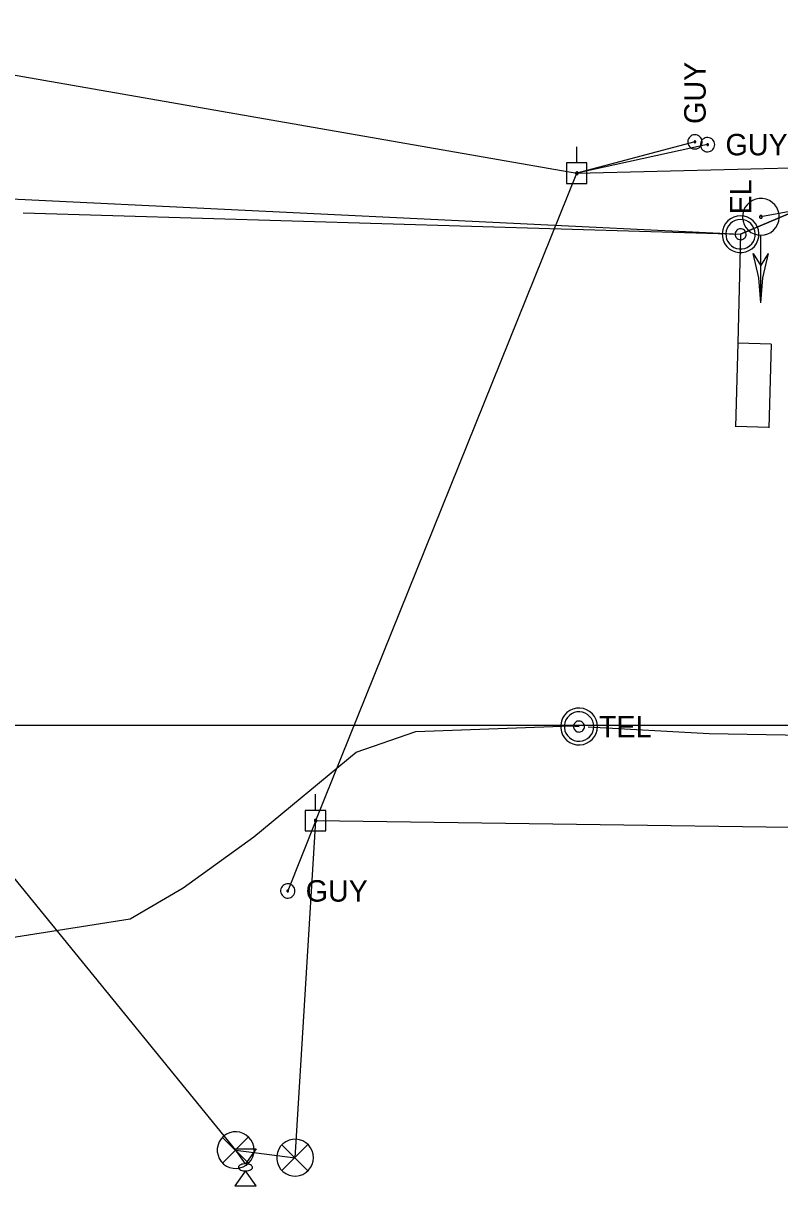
# Model space of a CAD drawing. Extents: x 600849 to 606371, y 330010 to 403088.
# Drawn here: x 604540.4 to 604676.1, y 339247.5 to 339456.1 of the extents above; entities that cross this region are included whole.
import ezdxf

# ---------------------------------------------------------------- set-up
doc = ezdxf.new("R2010")
doc.units = 0
for name, color, linetype in [('E_SIG', 7, 'Continuous'), ('E_SIG_Conduit', 7, 'Continuous'), ('E_UTL_AG', 7, 'Continuous'), ('E_UTL_E', 7, 'Continuous'), ('E_UTL_E_UG', 7, 'Continuous'), ('E_UTL_EGuyWire', 7, 'Continuous'), ('E_UTL_EPowerPole', 7, 'Continuous'), ('E_UTL_FO_UG', 7, 'Continuous'), ('E_UTL_Loop_UG', 7, 'Continuous'), ('E_UTL_Overhead', 7, 'Continuous'), ('E_UTL_T_MH', 7, 'Continuous'), ('E_UTL_T_UG', 7, 'Continuous')]:
    doc.layers.add(name, color=color, linetype=linetype)

msp = doc.modelspace()

# ---------------------------------------------------------------- linework, layer by layer
at = {"layer": 'E_SIG'}
for points in [[(604672.74, 339418.06), (604673.36, 339418.12), (604673.97, 339418.3), (604674.52, 339418.58), (604675.02, 339418.97), (604675.43, 339419.45), (604675.74, 339419.99), (604675.95, 339420.58), (604676.04, 339421.2), (604676.01, 339421.83), (604675.86, 339422.44), (604675.6, 339423.01), (604675.23, 339423.52), (604674.78, 339423.95), (604674.25, 339424.29), (604673.67, 339424.53), (604673.05, 339424.65), (604672.43, 339424.65), (604671.81, 339424.53), (604671.23, 339424.29), (604670.7, 339423.95), (604670.25, 339423.52), (604669.88, 339423.01), (604669.62, 339422.44), (604669.47, 339421.83), (604669.44, 339421.2), (604669.53, 339420.58), (604669.74, 339419.99), (604670.05, 339419.45), (604670.46, 339418.97), (604670.96, 339418.58), (604671.51, 339418.3), (604672.12, 339418.12), (604672.74, 339418.06)], [(604679.26, 339422.59), (604672.74, 339421.36)], [(604672.74, 339421.11), (604672.79, 339421.11), (604672.83, 339421.13), (604672.88, 339421.15), (604672.91, 339421.18), (604672.95, 339421.21), (604672.97, 339421.26), (604672.99, 339421.3), (604672.99, 339421.35), (604672.99, 339421.4), (604672.98, 339421.44), (604672.96, 339421.49), (604672.93, 339421.53), (604672.9, 339421.56), (604672.86, 339421.58), (604672.81, 339421.6), (604672.76, 339421.61), (604672.72, 339421.61), (604672.67, 339421.6), (604672.62, 339421.58), (604672.58, 339421.56), (604672.55, 339421.53), (604672.52, 339421.49), (604672.5, 339421.44), (604672.49, 339421.4), (604672.49, 339421.35), (604672.49, 339421.3), (604672.51, 339421.26), (604672.53, 339421.21), (604672.57, 339421.18), (604672.6, 339421.15), (604672.65, 339421.13), (604672.69, 339421.11), (604672.74, 339421.11)], [(604672.74, 339405.96), (604672.74, 339418)], [(604672.74, 339405.96), (604672.39, 339410.41), (604671.37, 339414.76)], [(604671.37, 339414.76), (604672.74, 339412.56)], [(604672.74, 339405.96), (604673.09, 339410.41), (604674.12, 339414.76)], [(604672.74, 339412.56), (604674.12, 339414.76)], [(604581.79, 339253.88), (604581.73, 339254.5), (604581.55, 339255.1), (604581.26, 339255.66), (604580.88, 339256.15), (604580.4, 339256.56), (604579.86, 339256.88), (604579.26, 339257.08), (604578.64, 339257.17), (604578.02, 339257.14), (604577.41, 339256.99), (604576.84, 339256.73), (604576.33, 339256.37), (604575.89, 339255.92), (604575.55, 339255.39), (604575.32, 339254.81), (604575.2, 339254.19), (604575.2, 339253.56), (604575.32, 339252.95), (604575.55, 339252.36), (604575.89, 339251.84), (604576.33, 339251.38), (604576.84, 339251.02), (604577.41, 339250.76), (604578.02, 339250.61), (604578.64, 339250.58), (604579.26, 339250.67), (604579.86, 339250.87), (604580.4, 339251.19), (604580.88, 339251.6), (604581.26, 339252.09), (604581.55, 339252.65), (604581.73, 339253.25), (604581.79, 339253.88)], [(604580.75, 339256.21), (604576.14, 339251.55)], [(604576.14, 339256.16), (604580.79, 339251.51)], [(604592.45, 339252.52), (604592.39, 339253.15), (604592.21, 339253.75), (604591.92, 339254.31), (604591.53, 339254.8), (604591.06, 339255.21), (604590.52, 339255.52), (604589.92, 339255.73), (604589.3, 339255.82), (604588.68, 339255.79), (604588.07, 339255.64), (604587.5, 339255.38), (604586.98, 339255.02), (604586.55, 339254.56), (604586.21, 339254.03), (604585.98, 339253.45), (604585.86, 339252.84), (604585.86, 339252.21), (604585.98, 339251.59), (604586.21, 339251.01), (604586.55, 339250.48), (604586.98, 339250.03), (604587.5, 339249.66), (604588.07, 339249.4), (604588.68, 339249.26), (604589.3, 339249.23), (604589.92, 339249.32), (604590.52, 339249.52), (604591.06, 339249.83), (604591.53, 339250.25), (604591.92, 339250.74), (604592.21, 339251.3), (604592.39, 339251.9), (604592.45, 339252.52)], [(604591.41, 339254.86), (604586.8, 339250.2)], [(604586.8, 339254.81), (604591.45, 339250.16)]]:
    msp.add_lwpolyline(points, dxfattribs=at)
at = {"layer": 'E_SIG_Conduit'}
msp.add_line((604534.04, 339424.82), (604669.09, 339418.23), dxfattribs=at)
for points in [[(604679.26, 339422.59), (604669.09, 339418.23)], [(604578.49, 339253.88), (604531.01, 339312.11)]]:
    msp.add_lwpolyline(points, dxfattribs=at)
at = {"layer": 'E_UTL_AG'}
for points in [[(604578.33, 339254.08), (604582.14, 339254.08)], [(604580.24, 339251.42), (604578.33, 339254.08)], [(604582.14, 339254.08), (604580.24, 339251.42)], [(604581.51, 339250.78), (604581.49, 339250.9), (604581.42, 339251.02), (604581.31, 339251.12), (604581.16, 339251.22), (604580.97, 339251.3), (604580.77, 339251.36), (604580.54, 339251.4), (604580.3, 339251.41), (604580.06, 339251.41), (604579.82, 339251.38), (604579.6, 339251.33), (604579.41, 339251.26), (604579.24, 339251.17), (604579.11, 339251.07), (604579.02, 339250.96), (604578.97, 339250.84), (604578.97, 339250.72), (604579.02, 339250.6), (604579.11, 339250.49), (604579.24, 339250.39), (604579.41, 339250.3), (604579.6, 339250.23), (604579.82, 339250.18), (604580.06, 339250.15), (604580.3, 339250.15), (604580.54, 339250.16), (604580.77, 339250.2), (604580.97, 339250.26), (604581.16, 339250.34), (604581.31, 339250.44), (604581.42, 339250.54), (604581.49, 339250.66), (604581.51, 339250.78)], [(604580.24, 339250.15), (604578.33, 339247.48)], [(604582.14, 339247.48), (604580.24, 339250.15)], [(604578.33, 339247.48), (604582.14, 339247.48)]]:
    msp.add_lwpolyline(points, dxfattribs=at)
at = {"layer": 'E_UTL_E'}
for points in [[(604669.09, 339421.53), (604668.46, 339421.47), (604667.86, 339421.3), (604667.31, 339421.01), (604666.81, 339420.62), (604666.4, 339420.15), (604666.09, 339419.6), (604665.88, 339419.01), (604665.79, 339418.39), (604665.82, 339417.76), (604665.97, 339417.15), (604666.23, 339416.58), (604666.6, 339416.07), (604667.05, 339415.64), (604667.58, 339415.3), (604668.16, 339415.07), (604668.78, 339414.95), (604669.4, 339414.95), (604670.02, 339415.07), (604670.6, 339415.3), (604671.13, 339415.64), (604671.58, 339416.07), (604671.95, 339416.58), (604672.21, 339417.15), (604672.36, 339417.76), (604672.39, 339418.39), (604672.3, 339419.01), (604672.09, 339419.6), (604671.78, 339420.15), (604671.37, 339420.62), (604670.87, 339421.01), (604670.32, 339421.3), (604669.71, 339421.47), (604669.09, 339421.53)], [(604669.09, 339421.53), (604668.46, 339421.47), (604667.86, 339421.3), (604667.31, 339421.01), (604666.81, 339420.62), (604666.4, 339420.15), (604666.09, 339419.6), (604665.88, 339419.01), (604665.79, 339418.39), (604665.82, 339417.76), (604665.97, 339417.15), (604666.23, 339416.58), (604666.6, 339416.07), (604667.05, 339415.64), (604667.58, 339415.3), (604668.16, 339415.07), (604668.78, 339414.95), (604669.4, 339414.95), (604670.02, 339415.07), (604670.6, 339415.3), (604671.13, 339415.64), (604671.58, 339416.07), (604671.95, 339416.58), (604672.21, 339417.15), (604672.36, 339417.76), (604672.39, 339418.39), (604672.3, 339419.01), (604672.09, 339419.6), (604671.78, 339420.15), (604671.37, 339420.62), (604670.87, 339421.01), (604670.32, 339421.3), (604669.71, 339421.47), (604669.09, 339421.53)], [(604669.09, 339420.87), (604668.59, 339420.83), (604668.11, 339420.68), (604667.66, 339420.45), (604667.27, 339420.14), (604666.94, 339419.76), (604666.69, 339419.33), (604666.52, 339418.86), (604666.45, 339418.36), (604666.48, 339417.86), (604666.59, 339417.37), (604666.8, 339416.91), (604667.09, 339416.5), (604667.46, 339416.16), (604667.88, 339415.89), (604668.35, 339415.7), (604668.84, 339415.6), (604669.34, 339415.6), (604669.83, 339415.7), (604670.3, 339415.89), (604670.72, 339416.16), (604671.08, 339416.5), (604671.38, 339416.91), (604671.58, 339417.37), (604671.7, 339417.86), (604671.73, 339418.36), (604671.66, 339418.86), (604671.49, 339419.33), (604671.24, 339419.76), (604670.91, 339420.14), (604670.52, 339420.45), (604670.07, 339420.68), (604669.59, 339420.83), (604669.09, 339420.87)], [(604669.09, 339420.87), (604668.59, 339420.83), (604668.11, 339420.68), (604667.66, 339420.45), (604667.27, 339420.14), (604666.94, 339419.76), (604666.69, 339419.33), (604666.52, 339418.86), (604666.45, 339418.36), (604666.48, 339417.86), (604666.59, 339417.37), (604666.8, 339416.91), (604667.09, 339416.5), (604667.46, 339416.16), (604667.88, 339415.89), (604668.35, 339415.7), (604668.84, 339415.6), (604669.34, 339415.6), (604669.83, 339415.7), (604670.3, 339415.89), (604670.72, 339416.16), (604671.08, 339416.5), (604671.38, 339416.91), (604671.58, 339417.37), (604671.7, 339417.86), (604671.73, 339418.36), (604671.66, 339418.86), (604671.49, 339419.33), (604671.24, 339419.76), (604670.91, 339420.14), (604670.52, 339420.45), (604670.07, 339420.68), (604669.59, 339420.83), (604669.09, 339420.87)], [(604669.09, 339419.22), (604668.9, 339419.2), (604668.72, 339419.15), (604668.55, 339419.07), (604668.41, 339418.95), (604668.28, 339418.81), (604668.19, 339418.64), (604668.13, 339418.47), (604668.1, 339418.28), (604668.11, 339418.09), (604668.15, 339417.91), (604668.23, 339417.74), (604668.34, 339417.58), (604668.48, 339417.45), (604668.64, 339417.35), (604668.81, 339417.28), (604669, 339417.25), (604669.18, 339417.25), (604669.37, 339417.28), (604669.54, 339417.35), (604669.7, 339417.45), (604669.84, 339417.58), (604669.95, 339417.74), (604670.03, 339417.91), (604670.07, 339418.09), (604670.08, 339418.28), (604670.05, 339418.47), (604669.99, 339418.64), (604669.9, 339418.81), (604669.77, 339418.95), (604669.62, 339419.07), (604669.46, 339419.15), (604669.28, 339419.2), (604669.09, 339419.22)], [(604669.09, 339419.22), (604668.9, 339419.2), (604668.72, 339419.15), (604668.55, 339419.07), (604668.41, 339418.95), (604668.28, 339418.81), (604668.19, 339418.64), (604668.13, 339418.47), (604668.1, 339418.28), (604668.11, 339418.09), (604668.15, 339417.91), (604668.23, 339417.74), (604668.34, 339417.58), (604668.48, 339417.45), (604668.64, 339417.35), (604668.81, 339417.28), (604669, 339417.25), (604669.18, 339417.25), (604669.37, 339417.28), (604669.54, 339417.35), (604669.7, 339417.45), (604669.84, 339417.58), (604669.95, 339417.74), (604670.03, 339417.91), (604670.07, 339418.09), (604670.08, 339418.28), (604670.05, 339418.47), (604669.99, 339418.64), (604669.9, 339418.81), (604669.77, 339418.95), (604669.62, 339419.07), (604669.46, 339419.15), (604669.28, 339419.2), (604669.09, 339419.22)]]:
    msp.add_lwpolyline(points, dxfattribs=at)
at = {"layer": 'E_UTL_E_UG'}
for points in [[(604589.15, 339252.52), (604592.85, 339313.01)], [(604578.49, 339253.88), (604589.15, 339252.52)]]:
    msp.add_lwpolyline(points, dxfattribs=at)
at = {"layer": 'E_UTL_EGuyWire'}
for p, q in [((604660.9, 339434.82), (604639.72, 339429.19)), ((604663.17, 339434.32), (604639.72, 339429.19)), ((604592.85, 339313.01), (604587.84, 339300.39))]:
    msp.add_line(p, q, dxfattribs=at)
for points in [[(604660.9, 339436.1), (604660.66, 339436.08), (604660.42, 339436.01), (604660.21, 339435.9), (604660.02, 339435.75), (604659.86, 339435.57), (604659.73, 339435.35), (604659.65, 339435.12), (604659.62, 339434.88), (604659.63, 339434.64), (604659.69, 339434.4), (604659.79, 339434.18), (604659.93, 339433.98), (604660.11, 339433.81), (604660.31, 339433.68), (604660.54, 339433.59), (604660.78, 339433.54), (604661.02, 339433.54), (604661.26, 339433.59), (604661.49, 339433.68), (604661.69, 339433.81), (604661.87, 339433.98), (604662.01, 339434.18), (604662.11, 339434.4), (604662.17, 339434.64), (604662.18, 339434.88), (604662.15, 339435.12), (604662.07, 339435.35), (604661.95, 339435.57), (604661.79, 339435.75), (604661.59, 339435.9), (604661.38, 339436.01), (604661.14, 339436.08), (604660.9, 339436.1)], [(604660.9, 339434.98), (604660.87, 339434.98), (604660.84, 339434.97), (604660.81, 339434.96), (604660.79, 339434.94), (604660.77, 339434.91), (604660.75, 339434.89), (604660.74, 339434.86), (604660.74, 339434.83), (604660.74, 339434.8), (604660.75, 339434.77), (604660.76, 339434.74), (604660.78, 339434.72), (604660.8, 339434.7), (604660.83, 339434.68), (604660.86, 339434.67), (604660.89, 339434.66), (604660.92, 339434.66), (604660.95, 339434.67), (604660.97, 339434.68), (604661, 339434.7), (604661.02, 339434.72), (604661.04, 339434.74), (604661.05, 339434.77), (604661.06, 339434.8), (604661.06, 339434.83), (604661.06, 339434.86), (604661.05, 339434.89), (604661.03, 339434.91), (604661.01, 339434.94), (604660.99, 339434.96), (604660.96, 339434.97), (604660.93, 339434.98), (604660.9, 339434.98)], [(604664.45, 339434.32), (604664.43, 339434.56), (604664.36, 339434.8), (604664.25, 339435.01), (604664.1, 339435.21), (604663.92, 339435.37), (604663.7, 339435.49), (604663.47, 339435.57), (604663.23, 339435.6), (604662.99, 339435.59), (604662.75, 339435.53), (604662.53, 339435.43), (604662.33, 339435.29), (604662.16, 339435.11), (604662.03, 339434.91), (604661.94, 339434.68), (604661.89, 339434.44), (604661.89, 339434.2), (604661.94, 339433.96), (604662.03, 339433.73), (604662.16, 339433.53), (604662.33, 339433.35), (604662.53, 339433.21), (604662.75, 339433.11), (604662.99, 339433.05), (604663.23, 339433.04), (604663.47, 339433.07), (604663.7, 339433.15), (604663.92, 339433.28), (604664.1, 339433.44), (604664.25, 339433.63), (604664.36, 339433.84), (604664.43, 339434.08), (604664.45, 339434.32)], [(604663.33, 339434.32), (604663.33, 339434.35), (604663.32, 339434.38), (604663.31, 339434.41), (604663.29, 339434.43), (604663.26, 339434.45), (604663.24, 339434.47), (604663.21, 339434.48), (604663.18, 339434.48), (604663.15, 339434.48), (604663.12, 339434.47), (604663.09, 339434.46), (604663.07, 339434.44), (604663.04, 339434.42), (604663.03, 339434.39), (604663.02, 339434.37), (604663.01, 339434.34), (604663.01, 339434.31), (604663.02, 339434.28), (604663.03, 339434.25), (604663.04, 339434.22), (604663.07, 339434.2), (604663.09, 339434.18), (604663.12, 339434.17), (604663.15, 339434.16), (604663.18, 339434.16), (604663.21, 339434.17), (604663.24, 339434.18), (604663.26, 339434.19), (604663.29, 339434.21), (604663.31, 339434.23), (604663.32, 339434.26), (604663.33, 339434.29), (604663.33, 339434.32)], [(604589.12, 339300.39), (604589.1, 339300.64), (604589.03, 339300.87), (604588.92, 339301.09), (604588.77, 339301.28), (604588.58, 339301.44), (604588.37, 339301.56), (604588.14, 339301.64), (604587.9, 339301.68), (604587.66, 339301.66), (604587.42, 339301.61), (604587.2, 339301.5), (604587, 339301.36), (604586.83, 339301.19), (604586.7, 339300.98), (604586.61, 339300.75), (604586.56, 339300.52), (604586.56, 339300.27), (604586.61, 339300.03), (604586.7, 339299.81), (604586.83, 339299.6), (604587, 339299.42), (604587.2, 339299.28), (604587.42, 339299.18), (604587.66, 339299.12), (604587.9, 339299.11), (604588.14, 339299.15), (604588.37, 339299.23), (604588.58, 339299.35), (604588.77, 339299.51), (604588.92, 339299.7), (604589.03, 339299.92), (604589.1, 339300.15), (604589.12, 339300.39)], [(604588, 339300.39), (604588, 339300.42), (604587.99, 339300.45), (604587.97, 339300.48), (604587.96, 339300.5), (604587.93, 339300.52), (604587.91, 339300.54), (604587.88, 339300.55), (604587.85, 339300.55), (604587.82, 339300.55), (604587.79, 339300.54), (604587.76, 339300.53), (604587.73, 339300.51), (604587.71, 339300.49), (604587.7, 339300.47), (604587.69, 339300.44), (604587.68, 339300.41), (604587.68, 339300.38), (604587.69, 339300.35), (604587.7, 339300.32), (604587.71, 339300.29), (604587.73, 339300.27), (604587.76, 339300.25), (604587.79, 339300.24), (604587.82, 339300.23), (604587.85, 339300.23), (604587.88, 339300.24), (604587.91, 339300.25), (604587.93, 339300.26), (604587.96, 339300.28), (604587.97, 339300.31), (604587.99, 339300.33), (604588, 339300.36), (604588, 339300.39)]]:
    msp.add_lwpolyline(points, dxfattribs=at)
at = {"layer": 'E_UTL_EPowerPole'}
for points in [[(604639.69, 339431.03), (604639.69, 339433.94)], [(604641.53, 339431.03), (604637.85, 339431.03)], [(604637.85, 339431.03), (604637.85, 339427.34)], [(604641.53, 339427.34), (604641.53, 339431.03)], [(604639.96, 339429.19), (604639.96, 339429.23), (604639.94, 339429.28), (604639.92, 339429.32), (604639.9, 339429.35), (604639.86, 339429.38), (604639.82, 339429.4), (604639.78, 339429.42), (604639.73, 339429.43), (604639.69, 339429.42), (604639.64, 339429.41), (604639.6, 339429.39), (604639.57, 339429.37), (604639.54, 339429.33), (604639.51, 339429.3), (604639.49, 339429.25), (604639.49, 339429.21), (604639.49, 339429.16), (604639.49, 339429.12), (604639.51, 339429.08), (604639.54, 339429.04), (604639.57, 339429.01), (604639.6, 339428.98), (604639.64, 339428.96), (604639.69, 339428.95), (604639.73, 339428.95), (604639.78, 339428.96), (604639.82, 339428.97), (604639.86, 339428.99), (604639.9, 339429.02), (604639.92, 339429.06), (604639.94, 339429.1), (604639.96, 339429.14), (604639.96, 339429.19)], [(604637.85, 339427.34), (604641.53, 339427.34)], [(604592.81, 339314.85), (604592.81, 339317.76)], [(604594.66, 339314.85), (604590.97, 339314.85)], [(604590.97, 339314.85), (604590.97, 339311.16)], [(604594.66, 339311.16), (604594.66, 339314.85)], [(604593.08, 339313.01), (604593.08, 339313.05), (604593.07, 339313.1), (604593.05, 339313.14), (604593.02, 339313.17), (604592.98, 339313.2), (604592.94, 339313.22), (604592.9, 339313.24), (604592.86, 339313.25), (604592.81, 339313.24), (604592.77, 339313.23), (604592.73, 339313.21), (604592.69, 339313.19), (604592.66, 339313.15), (604592.63, 339313.12), (604592.62, 339313.07), (604592.61, 339313.03), (604592.61, 339312.98), (604592.62, 339312.94), (604592.63, 339312.9), (604592.66, 339312.86), (604592.69, 339312.83), (604592.73, 339312.8), (604592.77, 339312.78), (604592.81, 339312.77), (604592.86, 339312.77), (604592.9, 339312.78), (604592.94, 339312.79), (604592.98, 339312.81), (604593.02, 339312.84), (604593.05, 339312.88), (604593.07, 339312.92), (604593.08, 339312.96), (604593.08, 339313.01)], [(604590.97, 339311.16), (604594.66, 339311.16)]]:
    msp.add_lwpolyline(points, dxfattribs=at)
at = {"layer": 'E_UTL_FO_UG'}
for points in [[(604540.37, 339422.08), (604669.09, 339418.23), (604679.26, 339422.59)], [(604426.84, 339372.77), (604427.7, 339356.06), (604433.67, 339339.18), (604440.49, 339333.21), (604447.72, 339330.16), (604677.88, 339330.16), (604802.34, 339330.16)]]:
    msp.add_lwpolyline(points, dxfattribs=at)
at = {"layer": 'E_UTL_Loop_UG'}
for p, q in [((604669.09, 339418.23), (604668.61, 339398.67)), ((604668.61, 339398.67), (604668.2, 339383.67)), ((604674.6, 339398.5), (604668.61, 339398.67)), ((604674.6, 339398.5), (604674.19, 339383.51)), ((604674.2, 339383.57), (604668.2, 339383.74))]:
    msp.add_line(p, q, dxfattribs=at)
at = {"layer": 'E_UTL_Overhead'}
for points in [[(604485.37, 339456.11), (604639.72, 339429.19), (604682.95, 339430.26), (604817.61, 339402.27), (604971.42, 339363.31), (605151.48, 339360.77)], [(604592.85, 339313.01), (604639.72, 339429.19)], [(604592.85, 339313.01), (604728.97, 339311.12)]]:
    msp.add_lwpolyline(points, dxfattribs=at)
at = {"layer": 'E_UTL_T_MH'}
for points in [[(604643.4, 339329.9), (604643.34, 339330.52), (604643.16, 339331.12), (604642.87, 339331.68), (604642.49, 339332.17), (604642.01, 339332.58), (604641.47, 339332.9), (604640.88, 339333.1), (604640.25, 339333.19), (604639.63, 339333.16), (604639.02, 339333.01), (604638.45, 339332.75), (604637.94, 339332.39), (604637.5, 339331.94), (604637.16, 339331.41), (604636.93, 339330.83), (604636.81, 339330.21), (604636.81, 339329.58), (604636.93, 339328.97), (604637.16, 339328.38), (604637.5, 339327.86), (604637.94, 339327.4), (604638.45, 339327.04), (604639.02, 339326.78), (604639.63, 339326.63), (604640.25, 339326.6), (604640.88, 339326.69), (604641.47, 339326.89), (604642.01, 339327.21), (604642.49, 339327.62), (604642.87, 339328.11), (604643.16, 339328.67), (604643.34, 339329.27), (604643.4, 339329.9)], [(604642.74, 339329.9), (604642.69, 339330.4), (604642.55, 339330.88), (604642.32, 339331.32), (604642.01, 339331.72), (604641.63, 339332.05), (604641.19, 339332.3), (604640.72, 339332.46), (604640.22, 339332.53), (604639.72, 339332.51), (604639.23, 339332.39), (604638.78, 339332.18), (604638.37, 339331.89), (604638.02, 339331.53), (604637.75, 339331.11), (604637.56, 339330.64), (604637.47, 339330.15), (604637.47, 339329.64), (604637.56, 339329.15), (604637.75, 339328.69), (604638.02, 339328.26), (604638.37, 339327.9), (604638.78, 339327.61), (604639.23, 339327.4), (604639.72, 339327.28), (604640.22, 339327.26), (604640.72, 339327.33), (604641.19, 339327.49), (604641.63, 339327.75), (604642.01, 339328.07), (604642.32, 339328.47), (604642.55, 339328.91), (604642.69, 339329.4), (604642.74, 339329.9)], [(604641.09, 339329.9), (604641.07, 339330.08), (604641.02, 339330.26), (604640.93, 339330.43), (604640.81, 339330.58), (604640.67, 339330.7), (604640.51, 339330.8), (604640.33, 339330.86), (604640.14, 339330.88), (604639.96, 339330.88), (604639.77, 339330.83), (604639.6, 339330.75), (604639.45, 339330.64), (604639.32, 339330.51), (604639.22, 339330.35), (604639.15, 339330.17), (604639.11, 339329.99), (604639.11, 339329.8), (604639.15, 339329.62), (604639.22, 339329.44), (604639.32, 339329.28), (604639.45, 339329.15), (604639.6, 339329.04), (604639.77, 339328.96), (604639.96, 339328.92), (604640.14, 339328.91), (604640.33, 339328.93), (604640.51, 339328.99), (604640.67, 339329.09), (604640.81, 339329.21), (604640.93, 339329.36), (604641.02, 339329.53), (604641.07, 339329.71), (604641.09, 339329.9)]]:
    msp.add_lwpolyline(points, dxfattribs=at)
at = {"layer": 'E_UTL_T_UG'}
for points in [[(604429.09, 339287.34), (604468.98, 339286.71), (604520.77, 339289.29), (604559.57, 339295.36), (604569.05, 339300.93), (604581.72, 339310.08), (604600.12, 339325.3), (604610.79, 339329.02), (604638.67, 339330), (604640.1, 339329.89)], [(604641.77, 339329.84), (604663.43, 339328.65), (604694.16, 339328.1), (604723.74, 339327.27), (604737.28, 339326.12), (604766.7, 339326.33), (604789.82, 339327.01), (604797.84, 339326.68), (604802.47, 339324.93)]]:
    msp.add_lwpolyline(points, dxfattribs=at)

# ---------------------------------------------------------------- texts
at = {"layer": 'E_UTL_E'}
msp.add_text('EL', height=3.849, rotation=90, dxfattribs=at).set_placement((604671.04, 339421.8))
msp.add_text('EL', height=3.849, rotation=90, dxfattribs=at).set_placement((604671.04, 339421.8))
at = {"layer": 'E_UTL_EGuyWire'}
msp.add_text('GUY', height=3.85, rotation=90, dxfattribs=at).set_placement((604662.83, 339438.03))
for p in [(604666.38, 339432.4), (604591.05, 339298.47)]:
    msp.add_text('GUY', height=3.85, dxfattribs=at).set_placement(p)
at = {"layer": 'E_UTL_T_MH'}
msp.add_text('TEL', height=3.849, dxfattribs=at).set_placement((604643.66, 339327.95))

doc.saveas('drawing.dxf')
